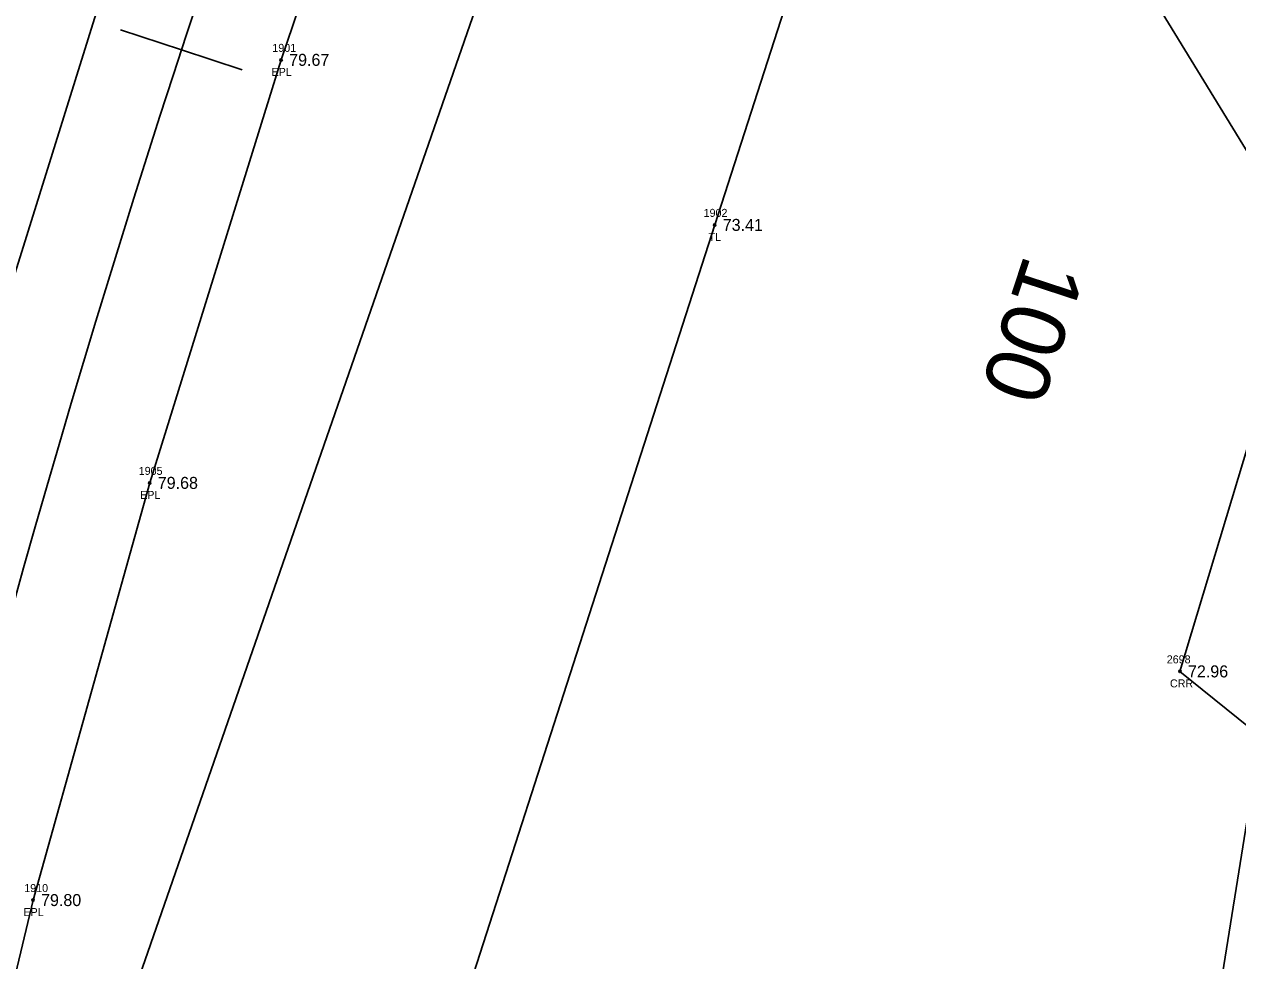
# Model space of a CAD drawing. Extents: x 2139392 to 2143384, y 505395 to 510520.
# Drawn here: x 2140632.7 to 2140784.2, y 508102 to 508219 of the extents above; entities that cross this region are included whole.
import ezdxf

# ---------------------------------------------------------------- set-up
doc = ezdxf.new("R2010")
doc.units = 0
for name, color, linetype in [('RD_EV_EX_Wetlands', 7, 'Continuous'), ('RD_EX_H2O', 7, 'Continuous'), ('RD_EX_H2O_txCode', 7, 'Continuous'), ('RD_EX_Road', 7, 'Continuous'), ('RD_EX_Road_txCode', 7, 'Continuous'), ('RD_EX_TX_H2O_ELEV', 7, 'Continuous'), ('RD_EX_TX_Road_ELEV', 7, 'Continuous'), ('RD_EX_TX_VEG_ELEV', 7, 'Continuous'), ('RD_EX_VEG', 7, 'Continuous'), ('RD_EX_VEG_txCode', 7, 'Continuous'), ('RD_HC_Cl', 7, 'Continuous'), ('RD_HC_Data_Tic', 7, 'Continuous'), ('RD_HC_TX_Sta50', 7, 'Continuous'), ('RD_SMD_Locator', 7, 'Continuous')]:
    doc.layers.add(name, color=color, linetype=linetype)

msp = doc.modelspace()

# ---------------------------------------------------------------- linework, layer by layer
at = {"layer": 'RD_EV_EX_Wetlands'}
msp.add_lwpolyline([(2141075.3, 509306.14), (2141106.63, 509288.93), (2141187.92, 509247.51), (2140965, 508598.64), (2140811.93, 508219.91), (2140776.47, 508059.54), (2140705.92, 508079.01), (2140681.94, 508086.65), (2140661.45, 508087.99), (2140646.39, 508098.18), (2140717.89, 508303.96)], dxfattribs=at)
at = {"layer": 'RD_EX_H2O'}
msp.add_lwpolyline([(2140713.45, 508317.31), (2140716.63, 508306.71), (2140719.15, 508301.21), (2140737.29, 508281.1), (2140744.57, 508269.75), (2140792.9, 508190.84), (2140777.01, 508138.14), (2140787.07, 508130.01), (2140775.85, 508060.07), (2140818.22, 508047.21), (2140904.79, 508019.19), (2140978.29, 507974.61), (2141008.29, 508005.21), (2141024.7, 508023.32), (2141105.3, 508022.5)], dxfattribs=at)
at = {"layer": 'RD_EX_Road'}
for points in [[(2140681.68, 508333.39), (2140678, 508323.55), (2140662.26, 508279.8), (2140642.05, 508221.66), (2140625.62, 508169.11), (2140610.77, 508115.59), (2140598.26, 508062.62), (2140587.77, 508011.95), (2140578.4, 507958.88), (2140570.83, 507901.38), (2140564.91, 507841.03), (2140561.47, 507785.62), (2140559.81, 507732.33), (2140559.74, 507699.59), (2140559.81, 507681.93)], [(2140703.48, 508325.06), (2140698.7, 508311.25), (2140683.78, 508270.57), (2140664.74, 508214.51), (2140648.33, 508161.68), (2140633.75, 508109.58), (2140620.84, 508055.69), (2140611.2, 508005.95), (2140602.32, 507955.16), (2140596.37, 507899.44), (2140590.47, 507838.04), (2140586.94, 507784.96), (2140586.53, 507754.79), (2140583.43, 507730.59), (2140583.94, 507673.5)]]:
    msp.add_lwpolyline(points, dxfattribs=at)
at = {"layer": 'RD_EX_VEG'}
msp.add_lwpolyline([(2141197.74, 509262.45), (2141108.66, 509301.7), (2140947.3, 508831.92), (2140798.26, 508440.01), (2140718.9, 508193.9), (2140671.92, 508048.02), (2140772.34, 507989.74)], dxfattribs=at)
at = {"layer": 'RD_HC_Cl'}
msp.add_arc((2142207.96, 507706.22), 1636.99, 159.91581, 183.89148, dxfattribs=at)
at = {"layer": 'RD_HC_Data_Tic'}
for q in [(2140644.68, 508218.25), (2140659.89, 508213.27)]:
    msp.add_line((2140652.29, 508215.76), q, dxfattribs=at)
at = {"layer": 'RD_SMD_Locator'}
for centre in [(2140664.74, 508214.51), (2140718.9, 508193.9), (2140648.33, 508161.68), (2140777.01, 508138.14), (2140633.75, 508109.58)]:
    msp.add_circle(centre, 0.15, dxfattribs=at)

# ---------------------------------------------------------------- texts
at = {"layer": 'RD_EX_H2O_txCode'}
for s, p in [('2698', (2140775.36, 508139.14)), ('CRR', (2140775.76, 508136.14))]:
    msp.add_text(s, height=1, dxfattribs=at).set_placement(p)
at = {"layer": 'RD_EX_Road_txCode'}
for s, p in [('1901', (2140663.64, 508215.51)), ('EPL', (2140663.54, 508212.51)), ('1905', (2140646.95, 508162.68)), ('EPL', (2140647.13, 508159.68)), ('1910', (2140632.65, 508110.58)), ('EPL', (2140632.55, 508107.58))]:
    msp.add_text(s, height=1, dxfattribs=at).set_placement(p)
at = {"layer": 'RD_EX_TX_H2O_ELEV'}
msp.add_text('72.96', height=1.5, dxfattribs=at).set_placement((2140778.01, 508137.39))
at = {"layer": 'RD_EX_TX_Road_ELEV'}
for s, p in [('79.67', (2140665.74, 508213.76)), ('79.68', (2140649.33, 508160.93)), ('79.80', (2140634.75, 508108.83))]:
    msp.add_text(s, height=1.5, dxfattribs=at).set_placement(p)
at = {"layer": 'RD_EX_TX_VEG_ELEV'}
msp.add_text('73.41', height=1.5, dxfattribs=at).set_placement((2140719.9, 508193.15))
at = {"layer": 'RD_EX_VEG_txCode'}
for s, p in [('1902', (2140717.51, 508194.9)), ('TL', (2140718.13, 508191.9))]:
    msp.add_text(s, height=1, dxfattribs=at).set_placement(p)
at = {"layer": 'RD_HC_TX_Sta50'}
msp.add_text('100', height=8, rotation=251.8646, dxfattribs=at).set_placement((2140757.64, 508190.44))

doc.saveas('drawing.dxf')
